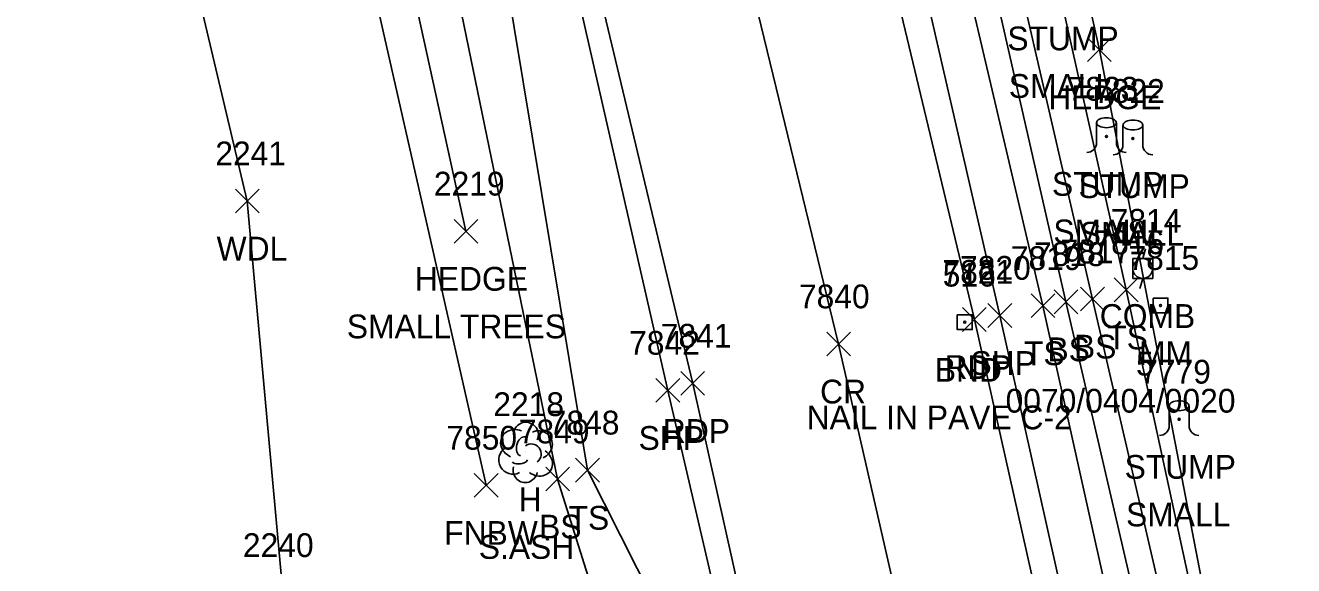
# Model space of a CAD drawing. Extents: x 1439173 to 1457902, y 641926 to 659889.
# Drawn here: x 1448508.2 to 1448614.9, y 644510.2 to 644555.6 of the extents above; entities that cross this region are included whole.
import ezdxf

# ---------------------------------------------------------------- set-up
doc = ezdxf.new("R2010")
doc.units = 0
for name, color, linetype in [('L_A', 7, 'Continuous'), ('L_C', 7, 'Continuous'), ('L_I', 7, 'Continuous'), ('L_TIC', 7, 'Continuous'), ('LAHR', 7, 'Continuous'), ('LAWA', 7, 'Continuous'), ('LELB', 7, 'Continuous'), ('Level 18', 7, 'Continuous'), ('LFNC', 7, 'Continuous'), ('LTD', 7, 'Continuous'), ('LTS', 7, 'Continuous'), ('M_A', 7, 'Continuous'), ('M_C', 7, 'Continuous'), ('M_I', 7, 'Continuous'), ('P_A', 7, 'Continuous'), ('P_I', 7, 'Continuous'), ('P_TIC', 7, 'Continuous'), ('PET', 7, 'Continuous'), ('PRC', 7, 'Continuous'), ('PSP', 7, 'Continuous'), ('S_A', 7, 'Continuous'), ('S_C', 7, 'Continuous'), ('S_I', 7, 'Continuous'), ('SRM', 7, 'Continuous'), ('U_A', 7, 'Continuous'), ('U_C', 7, 'Continuous'), ('U_I', 7, 'Continuous'), ('UP', 7, 'Continuous')]:
    doc.layers.add(name, color=color, linetype=linetype)

msp = doc.modelspace()

# ---------------------------------------------------------------- linework, layer by layer
at = {"layer": 'L_TIC'}
for points in [[(1448597.54, 644552.6), (1448599.54, 644554.6)], [(1448599.54, 644552.6), (1448597.54, 644554.6)], [(1448525.88, 644539.88), (1448527.88, 644541.88)], [(1448527.88, 644539.88), (1448525.88, 644541.88)], [(1448544.27, 644537.34), (1448546.27, 644539.34)], [(1448546.27, 644537.34), (1448544.27, 644539.34)], [(1448599.79, 644532.41), (1448601.79, 644534.41)], [(1448601.79, 644532.41), (1448599.79, 644534.41)], [(1448594.73, 644531.41), (1448596.73, 644533.41)], [(1448596.73, 644531.41), (1448594.73, 644533.41)], [(1448596.96, 644531.64), (1448598.96, 644533.64)], [(1448598.96, 644531.64), (1448596.96, 644533.64)], [(1448592.79, 644531.08), (1448594.79, 644533.08)], [(1448594.79, 644531.08), (1448592.79, 644533.08)], [(1448551.98, 644516.51), (1448553.98, 644518.51)], [(1448553.98, 644516.51), (1448551.98, 644518.51)], [(1448554.49, 644517.25), (1448556.49, 644519.25)], [(1448556.49, 644517.25), (1448554.49, 644519.25)], [(1448545.97, 644515.98), (1448547.97, 644517.98)], [(1448547.97, 644515.98), (1448545.97, 644517.98)]]:
    msp.add_lwpolyline(points, dxfattribs=at)
at = {"layer": 'LAHR'}
for points in [[(1448545.27, 644538.34), (1448535.48, 644582.93), (1448524.77, 644638.36), (1448510.6, 644701.32), (1448504.83, 644725.91)], [(1448587.73, 644601.57), (1448598.54, 644553.6), (1448610.27, 644492.75), (1448623.06, 644443.97)]]:
    msp.add_lwpolyline(points, dxfattribs=at)
at = {"layer": 'LAWA'}
msp.add_lwpolyline([(1448550.8, 644440.53), (1448533.82, 644470.66), (1448529.86, 644507.95), (1448526.88, 644540.88), (1448513.49, 644597.36), (1448508.97, 644625.32), (1448499.27, 644672.13), (1448490.55, 644711.17), (1448476.17, 644740.45), (1448466.07, 644773.61), (1448454.86, 644821.9), (1448441.17, 644868.93), (1448430.57, 644904.57), (1448415.6, 644959.64), (1448411.39, 644969.06), (1448391.73, 644986.43)], dxfattribs=at)
at = {"layer": 'LELB'}
for points in [[(1448557.78, 644502.2), (1448552.98, 644517.51), (1448543.57, 644563.1), (1448533.53, 644616.34), (1448521.47, 644666.5), (1448510.8, 644711.1), (1448498.76, 644762.74), (1448491.01, 644796.19), (1448478.95, 644850.81), (1448473.36, 644887.09), (1448462.33, 644937.46), (1448450.84, 644986.61), (1448440.04, 645034.94), (1448421.37, 645071.58), (1448413.78, 645112.58)], [(1448609.96, 644480.76), (1448597.96, 644532.64), (1448588, 644575.82), (1448578.91, 644626.19), (1448568.89, 644678.7), (1448565.02, 644690.53), (1448555.18, 644717.97), (1448544.16, 644768.98), (1448537.75, 644806.12), (1448524.99, 644859.03), (1448518.01, 644886.45), (1448516.56, 644886.22)], [(1448627.08, 644401.86), (1448622.84, 644415.75), (1448619.6, 644431.72), (1448607.54, 644481.43), (1448595.73, 644532.41), (1448585.93, 644575.37), (1448575.13, 644625.5), (1448563.26, 644677.15), (1448553.34, 644717.27), (1448541.86, 644768.63), (1448535.33, 644805.33), (1448522.76, 644858.82), (1448516.56, 644886.22)], [(1448612.23, 644480.58), (1448600.79, 644533.41), (1448591.22, 644576.13), (1448581.75, 644626.33), (1448573.93, 644679.53), (1448559.67, 644722.69), (1448548.14, 644770.05), (1448541.74, 644807.11), (1448529.82, 644859.48), (1448520.76, 644884.54)], [(1448746.21, 644032.5), (1448726.2, 644073.88), (1448716.66, 644095.8), (1448713.21, 644105.95), (1448705.34, 644124.14), (1448696.94, 644144.22), (1448687.56, 644169.13), (1448672.19, 644216.42), (1448658.6, 644265.02), (1448646.25, 644311.19), (1448642.33, 644334.97), (1448636.59, 644361.61), (1448633.56, 644370.4), (1448624.56, 644399.7), (1448620.78, 644415.02), (1448617.06, 644431.06), (1448605.88, 644477.64), (1448593.79, 644532.08), (1448583.73, 644574.91), (1448571.97, 644624.92), (1448560.21, 644676.34), (1448550.77, 644716.52), (1448539.78, 644768.47)], [(1448584.05, 644397.53), (1448578.07, 644407.5), (1448581.14, 644421.42), (1448575.25, 644453.93), (1448571.84, 644470.74), (1448562.44, 644504.49), (1448555.49, 644518.25), (1448547.77, 644564.81), (1448536.49, 644617.15), (1448524.94, 644667.08), (1448513.7, 644711.54), (1448502.51, 644763.21)]]:
    msp.add_lwpolyline(points, dxfattribs=at)
at = {"layer": 'Level 18'}
msp.add_lwpolyline([(1448586.59, 644531.32), (1448587.84, 644531.32), (1448587.84, 644530.07), (1448586.59, 644530.07)], close=True, dxfattribs=at)
msp.add_circle((1448587.21, 644530.69), 0.0833, dxfattribs=at)
at = {"layer": 'LFNC'}
msp.add_lwpolyline([(1448546.97, 644516.98), (1448536.49, 644563.2), (1448526.7, 644614.12), (1448515.03, 644665.32), (1448506.32, 644708.35), (1448494.09, 644760.68), (1448486.5, 644795.17)], dxfattribs=at)
at = {"layer": 'LTD'}
msp.add_line((1448550.27, 644519.8), (1448550.27, 644519.8), dxfattribs=at)
msp.add_line((1448550.27, 644519.8), (1448550.27, 644519.8), dxfattribs=at)
msp.add_arc((1448550.31, 644521.23), 1.05, 335.5272, 180.9563, dxfattribs=at)
for centre, major_axis, ratio, start_param, end_param in [((1448549.48, 644520.47), (1.21, -0.51), 0.895232, 1.570796, 4.712389), ((1448551.31, 644520.38), (-1.14, -0.48), 0.949671, 1.570796, 4.712389), ((1448550.06, 644520.26), (-0.208, -0.792), 0.645439, 3.141593, 6.283185), ((1448550.77, 644519.63), (-0.5, 0.667), 0.989748, 3.141593, 6.283185), ((1448549.18, 644519.09), (0.58, -1.04), 0.959034, 3.141593, 6.283185), ((1448551.27, 644518.97), (-1.09, 0.79), 0.841452, 1.570796, 4.712389), ((1448550.27, 644518.3), (0.26, 1.06), 0.942809, 1.570796, 4.712389), ((1448549.81, 644519.05), (-0.625, -0.083), 0.423636, 0, 3.141593)]:
    msp.add_ellipse(centre, major_axis=major_axis, ratio=ratio, start_param=start_param, end_param=end_param, dxfattribs=at)
at = {"layer": 'LTS'}
for p, q in [((1448598.3, 644547.46), (1448598.3, 644545.79)), ((1448599.97, 644547.29), (1448599.97, 644547.46)), ((1448599.97, 644547.46), (1448599.97, 644545.79)), ((1448600.52, 644547.27), (1448600.52, 644545.6)), ((1448602.19, 644547.1), (1448602.19, 644547.27)), ((1448602.19, 644547.27), (1448602.19, 644545.6)), ((1448599.13, 644546.31), (1448599.13, 644546.31)), ((1448599.13, 644546.31), (1448599.13, 644546.31)), ((1448599.13, 644546.29), (1448599.13, 644546.29)), ((1448601.36, 644546.13), (1448601.36, 644546.13)), ((1448601.36, 644546.13), (1448601.36, 644546.13)), ((1448601.36, 644546.1), (1448601.36, 644546.1)), ((1448604.41, 644523.67), (1448604.41, 644522)), ((1448606.08, 644523.5), (1448606.08, 644523.67)), ((1448606.08, 644523.67), (1448606.08, 644522)), ((1448605.24, 644522.53), (1448605.24, 644522.53)), ((1448605.24, 644522.53), (1448605.24, 644522.53)), ((1448605.24, 644522.5), (1448605.24, 644522.5))]:
    msp.add_line(p, q, dxfattribs=at)
for centre in [(1448599.13, 644546.31), (1448601.36, 644546.13), (1448605.24, 644522.53)]:
    msp.add_circle(centre, 0.0833, dxfattribs=at)
for centre, start, end in [((1448597.47, 644545.79), 270, 360), ((1448599.69, 644545.6), 270, 360), ((1448600.8, 644545.79), 180, 270), ((1448603.02, 644545.6), 180, 270), ((1448603.58, 644522), 270, 360), ((1448606.91, 644522), 180, 270)]:
    msp.add_arc(centre, 0.833, start, end, dxfattribs=at)
for centre in [(1448599.13, 644547.46), (1448601.36, 644547.27), (1448605.24, 644523.67)]:
    msp.add_ellipse(centre, major_axis=(-0.833, 0), ratio=0.5, dxfattribs=at)
at = {"layer": 'P_TIC'}
for points in [[(1448589.17, 644530.26), (1448591.17, 644532.26)], [(1448591.17, 644530.26), (1448589.17, 644532.26)], [(1448587.03, 644529.92), (1448589.03, 644531.92)], [(1448589.03, 644529.92), (1448587.03, 644531.92)], [(1448575.61, 644527.86), (1448577.61, 644529.86)], [(1448577.61, 644527.86), (1448575.61, 644529.86)], [(1448561.25, 644523.96), (1448563.25, 644525.96)], [(1448563.25, 644523.96), (1448561.25, 644525.96)], [(1448563.34, 644524.55), (1448565.34, 644526.55)], [(1448565.34, 644524.55), (1448563.34, 644526.55)]]:
    msp.add_lwpolyline(points, dxfattribs=at)
at = {"layer": 'PET'}
for points in [[(1448741.68, 644029.9), (1448721.66, 644072.11), (1448699.99, 644122.51), (1448683.02, 644167.74), (1448667.3, 644215.48), (1448653.25, 644263.34), (1448640.9, 644309.93), (1448633.43, 644339.29), (1448628.87, 644356.13), (1448611.52, 644430.12), (1448600.18, 644476.78), (1448588.03, 644530.92), (1448577.83, 644573.52), (1448566.62, 644623.3), (1448554.37, 644674.53), (1448544.89, 644715.35), (1448532.85, 644767.19)], [(1448719.14, 644017.8), (1448697.57, 644061.64), (1448675.31, 644114.87), (1448662.79, 644147.1), (1448645.62, 644197.83), (1448630.96, 644249.03), (1448620.35, 644289.65), (1448608.04, 644337.09), (1448599.93, 644371.01), (1448591.93, 644405.93), (1448587.28, 644423.3), (1448576.41, 644471.58), (1448564.34, 644525.55), (1448554.28, 644567.62), (1448542.43, 644618.88), (1448530.58, 644668.68), (1448520.66, 644712.53), (1448508.59, 644763.84)]]:
    msp.add_lwpolyline(points, dxfattribs=at)
at = {"layer": 'PRC'}
msp.add_lwpolyline([(1448731.14, 644023.28), (1448710.46, 644067.89), (1448689.18, 644117.53), (1448671.94, 644163.96), (1448655.91, 644211.95), (1448641.69, 644259.86), (1448629.19, 644307.15), (1448618.74, 644349.81), (1448607.14, 644397.34), (1448599.96, 644427.54), (1448589.11, 644474.21), (1448576.61, 644528.86), (1448566.34, 644571.06), (1448554.71, 644620.84), (1448542.59, 644671.57), (1448533.38, 644712.92), (1448520.93, 644765.22)], dxfattribs=at)
at = {"layer": 'PSP'}
for points in [[(1448743.19, 644030.79), (1448723.72, 644072.96), (1448702.62, 644122.85), (1448685.71, 644168.9), (1448670.36, 644216.11), (1448656.3, 644264.22), (1448643.05, 644310.54), (1448635.37, 644339.99), (1448630.63, 644359.66), (1448619.44, 644405.02), (1448613.39, 644430.47), (1448602.23, 644477.29), (1448590.17, 644531.26), (1448580.27, 644574.32), (1448568.93, 644623.6), (1448556.49, 644675.72), (1448547.44, 644715.81), (1448535.46, 644767.6)], [(1448718.77, 644017.47), (1448697.57, 644061.64), (1448674.36, 644114.53), (1448661.94, 644146.48), (1448644.48, 644197.51), (1448629.33, 644248.49), (1448618.92, 644289.33), (1448599.59, 644365.52), (1448590.65, 644405.32), (1448585.9, 644422.84), (1448574.75, 644471.24), (1448562.25, 644524.96), (1448552.68, 644566.87), (1448540.59, 644618.38), (1448529.07, 644667.76), (1448518.88, 644712.4), (1448506.69, 644763.58)]]:
    msp.add_lwpolyline(points, dxfattribs=at)
at = {"layer": 'SRM'}
msp.add_lwpolyline([(1448603.05, 644532.72), (1448604.3, 644532.72), (1448604.3, 644531.47), (1448603.05, 644531.47)], close=True, dxfattribs=at)
msp.add_circle((1448603.68, 644532.09), 0.0833, dxfattribs=at)
at = {"layer": 'UP'}
for p, q in [((1448602.43, 644536.87), (1448602.18, 644536.04)), ((1448601.35, 644534.37), (1448601.35, 644536.04)), ((1448601.35, 644536.04), (1448603.02, 644536.04)), ((1448603.02, 644536.04), (1448603.02, 644534.37)), ((1448602.18, 644535.21), (1448602.18, 644535.21)), ((1448603.02, 644534.37), (1448601.35, 644534.37)), ((1448601.93, 644533.54), (1448602.18, 644534.37))]:
    msp.add_line(p, q, dxfattribs=at)
msp.add_circle((1448602.18, 644535.21), 0.833, dxfattribs=at)

# ---------------------------------------------------------------- texts
at = {"layer": 'L_A'}
for s, p in [('STUMP', (1448590.8, 644553.55)), ('HEDGE', (1448594.24, 644548.6)), ('STUMP', (1448594.55, 644541.32)), ('STUMP', (1448596.78, 644541.13)), ('WDL', (1448524.3, 644535.88)), ('HEDGE', (1448540.97, 644533.34)), ('TS', (1448599.2, 644528.41)), ('TS', (1448592.2, 644527.08)), ('BS', (1448594.17, 644527.41)), ('BS', (1448596.4, 644527.64)), ('STUMP', (1448600.66, 644517.53)), ('H', (1448549.7, 644514.8)), ('TS', (1448553.9, 644513.25)), ('BS', (1448551.42, 644512.51)), ('FNBW', (1448543.44, 644511.98))]:
    msp.add_text(s, height=2, dxfattribs=at).set_placement(p)
at = {"layer": 'L_C'}
for s, p in [('SMALL', (1448590.92, 644549.55)), ('SMALL', (1448594.67, 644537.32)), ('SMALL', (1448596.89, 644537.13)), ('SMALL TREES', (1448535.25, 644529.34)), ('SMALL', (1448600.78, 644513.53)), ('S.ASH', (1448546.35, 644510.8))]:
    msp.add_text(s, height=2, dxfattribs=at).set_placement(p)
at = {"layer": 'L_I'}
for s, p in [('7823', (1448595.87, 644549.32)), ('7822', (1448598.09, 644549.13)), ('2241', (1448524.19, 644543.88)), ('2219', (1448542.57, 644541.34)), ('7817', (1448595.27, 644535.64)), ('7816', (1448598.04, 644536.41)), ('7819', (1448591.09, 644535.08)), ('7818', (1448593.04, 644535.41)), ('7779', (1448601.97, 644525.53)), ('2218', (1448547.57, 644522.8)), ('7848', (1448552.23, 644521.25)), ('7850', (1448543.62, 644519.98)), ('7849', (1448549.71, 644520.51)), ('2240', (1448526.51, 644510.95))]:
    msp.add_text(s, height=2, dxfattribs=at).set_placement(p)
at = {"layer": 'M_A'}
msp.add_text('BND', height=2, dxfattribs=at).set_placement((1448584.7, 644525.69))
at = {"layer": 'M_C'}
msp.add_text('NAIL IN PAVE C-2', height=2, dxfattribs=at).set_placement((1448573.92, 644521.69))
at = {"layer": 'M_I'}
msp.add_text('516', height=2, dxfattribs=at).set_placement((1448585.36, 644533.69))
at = {"layer": 'P_A'}
for s, p in [('SHP', (1448587.7, 644526.26)), ('RDP', (1448585.52, 644525.92)), ('CR', (1448575.05, 644523.86)), ('SHP', (1448559.79, 644519.96)), ('RDP', (1448561.83, 644520.55))]:
    msp.add_text(s, height=2, dxfattribs=at).set_placement(p)
at = {"layer": 'P_I'}
for s, p in [('7821', (1448585.34, 644533.92)), ('7820', (1448586.82, 644534.26)), ('7840', (1448573.27, 644531.86)), ('7841', (1448561.65, 644528.55)), ('7842', (1448558.99, 644527.96))]:
    msp.add_text(s, height=2, dxfattribs=at).set_placement(p)
at = {"layer": 'S_A'}
msp.add_text('MM', height=2, dxfattribs=at).set_placement((1448601.87, 644527.09))
at = {"layer": 'S_C'}
msp.add_text('0070/0404/0020', height=2, dxfattribs=at).set_placement((1448590.65, 644523.09))
at = {"layer": 'S_I'}
msp.add_text('7815', height=2, dxfattribs=at).set_placement((1448600.98, 644535.09))
at = {"layer": 'U_A'}
msp.add_text('COMB', height=2, dxfattribs=at).set_placement((1448598.57, 644530.21))
at = {"layer": 'U_C'}
msp.add_text('5', height=2, dxfattribs=at).set_placement((1448601.62, 644526.21))
at = {"layer": 'U_I'}
msp.add_text('7814', height=2, dxfattribs=at).set_placement((1448599.49, 644538.21))

doc.saveas('drawing.dxf')
